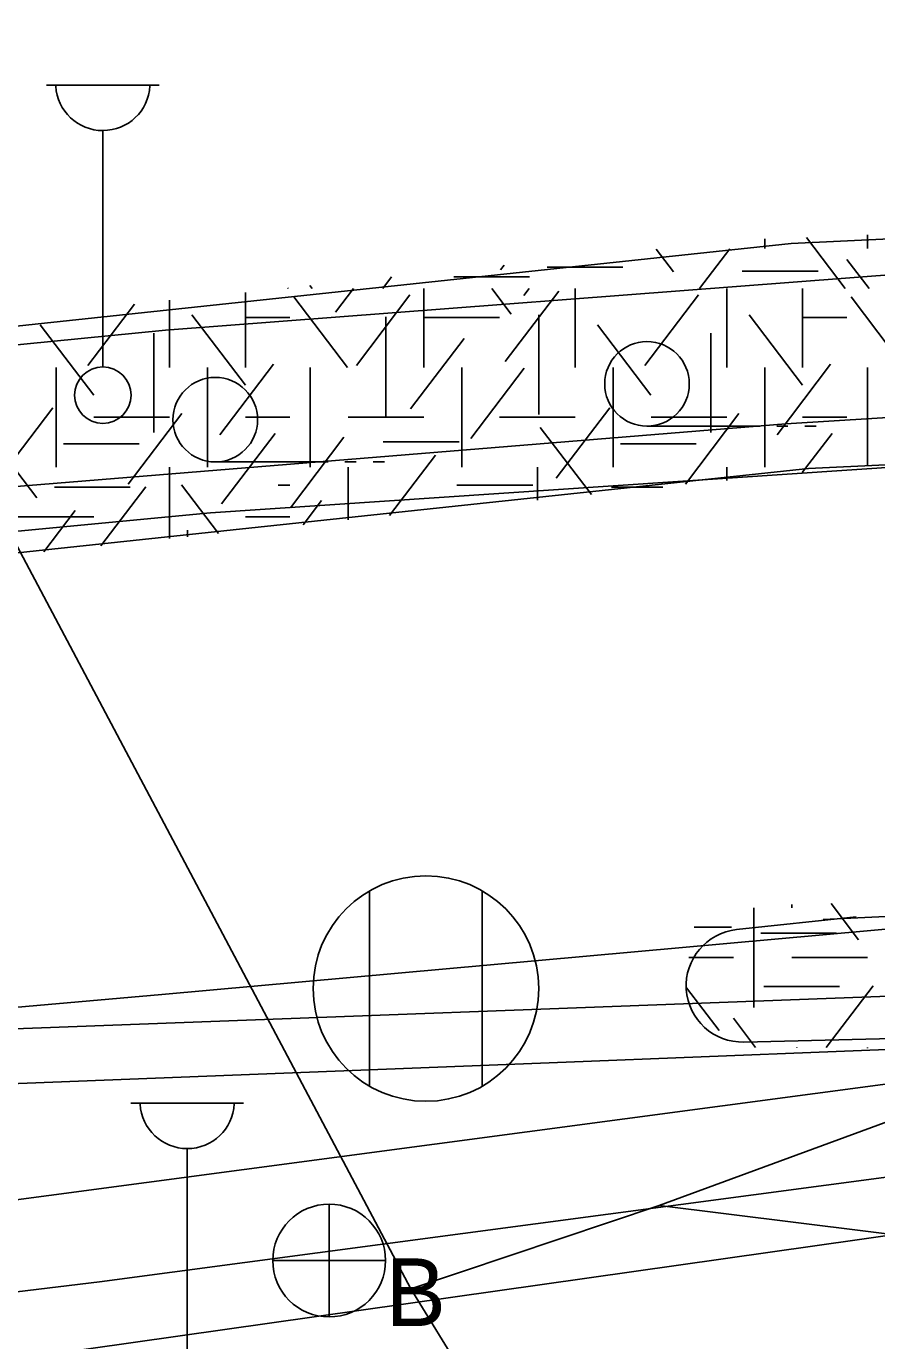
# Model space of a CAD drawing. Extents: x 419101 to 420177, y 4451541 to 4452254.
# Drawn here: x 419888.43 to 419903.51, y 4452063.68 to 4452086.99 of the extents above; entities that cross this region are included whole.
import ezdxf

# ---------------------------------------------------------------- set-up
doc = ezdxf.new("R2010")
doc.units = 0
for name, color, linetype in [('2_KADASTRO', 7, 'Continuous'), ('3_HALİHAZIR', 7, 'Continuous'), ('Level 10', 7, 'Continuous'), ('Level 41', 7, 'Continuous'), ('Level 60', 7, 'Continuous'), ('Level 62', 7, 'Continuous')]:
    doc.layers.add(name, color=color, linetype=linetype)

msp = doc.modelspace()

# ---------------------------------------------------------------- linework, layer by layer
at = {"layer": '2_KADASTRO'}
for points in [[(419895.245, 4452064.6), (419899.647, 4452066.075), (419914.063, 4452071.373), (419937.295, 4452081.341), (419966.485, 4452081.915), (419970.023, 4452101.452), (419969.26, 4452110.932), (419905.492, 4452102.981), (419884.819, 4452098.899), (419887.067, 4452080.026)], [(419912.917, 4452062.118), (419913.094, 4452064.406), (419899.647, 4452066.075), (419895.245, 4452064.6), (419897.15, 4452061.5)]]:
    msp.add_lwpolyline(points, close=True, dxfattribs=at)
at = {"layer": '3_HALİHAZIR'}
for p, q in [((419888.784, 4452085.949), (419890.784, 4452085.949)), ((419889.784, 4452080.949), (419889.784, 4452085.142)), ((419899.433, 4452079.899), (419901.433, 4452079.899)), ((419901.733, 4452079.899), (419901.933, 4452079.899)), ((419902.233, 4452079.899), (419902.433, 4452079.899)), ((419891.778, 4452079.264), (419893.778, 4452079.264)), ((419894.078, 4452079.264), (419894.278, 4452079.264)), ((419894.578, 4452079.264), (419894.778, 4452079.264)), ((419894.513, 4452068.195), (419894.513, 4452071.655)), ((419896.513, 4452068.195), (419896.513, 4452071.655)), ((419890.28, 4452067.894), (419892.28, 4452067.894)), ((419891.28, 4452062.894), (419891.28, 4452067.087)), ((419893.797, 4452066.1), (419893.797, 4452064.1)), ((419892.797, 4452065.1), (419894.797, 4452065.1))]:
    msp.add_line(p, q, dxfattribs=at)
for points in [[(419685.337, 4452041.692), (419721.116, 4452049.512), (419735.648, 4452052.343), (419765.479, 4452058.976), (419803.77, 4452068.263), (419832.047, 4452073.915), (419846.386, 4452076.213), (419872.445, 4452079.756), (419890.897, 4452081.604), (419918.22, 4452083.688), (419940.3, 4452084.348), (419964.834, 4452084.5), (419985.907, 4452083.744), (420007.786, 4452082.528), (420026.8, 4452080.84), (420043.753, 4452078.768), (420062.038, 4452076.118), (420071.621, 4452074.582), (420083.274, 4452072.498), (420096.362, 4452069.786), (420110.248, 4452066.758), (420131.153, 4452061.533)], [(419735.648, 4452051.626), (419753.553, 4452055.59), (419787.947, 4452062.745), (419808.073, 4452066.552), (419824.886, 4452070.062), (419854.612, 4452074.925), (419884.543, 4452078.525), (419901.898, 4452079.94), (419924.67, 4452081.354), (419942.421, 4452081.953), (419968.17, 4452081.676), (419988.581, 4452081.052), (420004.314, 4452080.488), (420031.297, 4452077.697), (420044.224, 4452076.353)], [(420130.319, 4452058.874), (420099.984, 4452065.656), (420072.202, 4452070.958), (420055.64, 4452073.507), (420025.092, 4452077.298), (420002.523, 4452079.399), (419980.202, 4452080.467), (419961.133, 4452080.98), (419937.08, 4452080.859), (419919.004, 4452080.188), (419891.691, 4452078.364), (419876.797, 4452076.948), (419851.634, 4452073.702), (419829.209, 4452070.106), (419805.618, 4452065.288), (419784.55, 4452060.931), (419759.717, 4452055.949), (419735.794, 4452051.092), (419717.945, 4452047.292), (419699.497, 4452043.236), (419686.012, 4452039.946)], [(419974.593, 4452065.982), (419956.325, 4452067.332), (419940.078, 4452068.224), (419928.594, 4452068.738), (419919.08, 4452069.063), (419909.971, 4452069.091), (419897.998, 4452068.619), (419883.887, 4452068.072), (419876.568, 4452068.03), (419875.255, 4452068.012), (419875.255, 4452068.012), (419874.279, 4452068.073), (419874.196, 4452068.199), (419874.197, 4452068.286), (419874.208, 4452068.324), (419874.371, 4452068.368), (419890.828, 4452069.819), (419905.04, 4452071.102), (419921.824, 4452072.133), (419942.285, 4452072.668), (419956.975, 4452072.953), (419974.727, 4452072.601)], [(419887.343, 4452069.175), (419915.325, 4452070.227), (419942.907, 4452070.963), (419960.935, 4452071.017), (419984.137, 4452070.424), (420001.808, 4452069.45), (420018.386, 4452067.955), (420034.376, 4452066.368), (420049.663, 4452064.116), (420063.137, 4452062.318), (420079.907, 4452059.446), (420091.378, 4452057.186), (420113.659, 4452052.327), (420123.089, 4452050.133), (420127.879, 4452049.159)]]:
    msp.add_lwpolyline(points, dxfattribs=at)
for centre, radius in [((419899.433, 4452080.649), 0.75), ((419889.784, 4452080.449), 0.5), ((419891.778, 4452080.014), 0.75), ((419895.513, 4452069.925), 2), ((419893.797, 4452065.1), 1)]:
    msp.add_circle(centre, radius, dxfattribs=at)
for centre in [(419889.784, 4452085.979), (419891.28, 4452067.923)]:
    msp.add_arc(centre, 0.837, 183.298, 356.9072, dxfattribs=at)
at = {"layer": 'Level 10'}
msp.add_line((419856.446, 4452058.847), (419912.502, 4452066.79), dxfattribs=at)
msp.add_lwpolyline([(419780.186, 4451912.672), (419806.001, 4451903.936), (419818.946, 4451901.713), (419833.118, 4451902.02), (419843.995, 4451903.093), (419846.676, 4451901.79), (419852.344, 4451900.18), (419858.855, 4451897.268), (419872.49, 4451894.739), (419886.968, 4451893.13), (419932.161, 4451888.991), (419960.963, 4451887.075), (419967.398, 4451888.991), (419965.176, 4451899.95), (419945.49, 4452024.564), (419942.962, 4452031.155), (419939.286, 4452050.468), (419936.834, 4452060.967), (419935.456, 4452066.256), (419911.633, 4452067.636), (419889.725, 4452064.723), (419861.23, 4452061.275)], dxfattribs=at)
at = {"layer": 'Level 41'}
for p, q in [((419901.52, 4452083.048), (419901.52, 4452083.219)), ((419902.95, 4452082.339), (419902.26, 4452083.248)), ((419903.341, 4452083.048), (419903.341, 4452083.29)), ((419899.901, 4452082.637), (419899.594, 4452083.04)), ((419900.367, 4452082.339), (419900.904, 4452083.045)), ((419896.838, 4452082.672), (419896.902, 4452082.757)), ((419903.373, 4452082.339), (419902.979, 4452082.857)), ((419894.747, 4452082.339), (419894.904, 4452082.546)), ((419896.009, 4452082.545), (419897.352, 4452082.545)), ((419897.661, 4452082.72), (419899.004, 4452082.72)), ((419901.123, 4452082.651), (419902.466, 4452082.651)), ((419893.071, 4452082.339), (419893.062, 4452082.352)), ((419893.494, 4452082.339), (419893.453, 4452082.393)), ((419893.91, 4452081.922), (419894.227, 4452082.339)), ((419895.476, 4452082.339), (419895.476, 4452080.941)), ((419897.025, 4452081.887), (419896.681, 4452082.339)), ((419896.918, 4452081.045), (419897.868, 4452082.295)), ((419897.251, 4452082.219), (419897.342, 4452082.339)), ((419898.162, 4452082.339), (419898.162, 4452080.941)), ((419900.848, 4452082.339), (419900.848, 4452080.941)), ((419902.191, 4452082.339), (419902.191, 4452080.941)), ((419902.191, 4452082.339), (419902.191, 4452080.941)), ((419889.516, 4452080.976), (419890.343, 4452082.065)), ((419890.969, 4452082.131), (419890.969, 4452080.941)), ((419892.312, 4452082.272), (419892.312, 4452080.941)), ((419892.312, 4452082.272), (419892.312, 4452080.941)), ((419894.121, 4452080.941), (419893.172, 4452082.191)), ((419894.281, 4452080.976), (419895.23, 4452082.226)), ((419899.395, 4452080.976), (419900.344, 4452082.226)), ((419904, 4452080.941), (419903.051, 4452082.191)), ((419892.313, 4452080.625), (419891.364, 4452081.874)), ((419892.312, 4452081.825), (419893.1, 4452081.825)), ((419894.801, 4452081.837), (419894.801, 4452080.07)), ((419895.476, 4452081.825), (419896.819, 4452081.825)), ((419897.518, 4452081.872), (419897.518, 4452080.105)), ((419902.192, 4452080.625), (419901.243, 4452081.874)), ((419902.191, 4452081.825), (419902.979, 4452081.825)), ((419889.623, 4452080.45), (419888.674, 4452081.699)), ((419899.502, 4452080.45), (419898.553, 4452081.699)), ((419890.687, 4452081.551), (419890.687, 4452079.784)), ((419895.241, 4452080.204), (419896.19, 4452081.454)), ((419900.566, 4452081.551), (419900.566, 4452079.784)), ((419888.955, 4452080.941), (419888.955, 4452079.174)), ((419891.641, 4452080.941), (419891.641, 4452079.174)), ((419891.641, 4452080.941), (419891.641, 4452079.174)), ((419891.861, 4452079.748), (419892.81, 4452080.998)), ((419893.462, 4452079.174), (419893.462, 4452080.941)), ((419896.148, 4452080.941), (419896.148, 4452079.174)), ((419896.307, 4452079.679), (419897.256, 4452080.929)), ((419898.834, 4452080.941), (419898.834, 4452079.174)), ((419901.52, 4452080.941), (419901.52, 4452079.174)), ((419901.52, 4452080.941), (419901.52, 4452079.174)), ((419901.74, 4452079.748), (419902.689, 4452080.998)), ((419903.341, 4452079.195), (419903.341, 4452080.941)), ((419887.945, 4452078.978), (419888.896, 4452080.227)), ((419897.824, 4452078.978), (419898.775, 4452080.227)), ((419889.626, 4452080.057), (419890.969, 4452080.057)), ((419890.236, 4452078.873), (419891.185, 4452080.123)), ((419892.312, 4452080.057), (419893.1, 4452080.057)), ((419894.133, 4452080.057), (419895.476, 4452080.057)), ((419896.819, 4452080.057), (419898.162, 4452080.057)), ((419899.505, 4452080.057), (419900.848, 4452080.057)), ((419900.115, 4452078.873), (419901.064, 4452080.123)), ((419902.191, 4452080.057), (419902.979, 4452080.057)), ((419888.611, 4452078.628), (419887.661, 4452079.877)), ((419891.887, 4452078.522), (419892.837, 4452079.771)), ((419898.447, 4452078.685), (419897.54, 4452079.877)), ((419902.187, 4452079.075), (419902.716, 4452079.771)), ((419889.086, 4452079.587), (419890.429, 4452079.587)), ((419893.11, 4452078.453), (419894.059, 4452079.702)), ((419894.757, 4452079.623), (419896.1, 4452079.623)), ((419898.965, 4452079.587), (419900.308, 4452079.587)), ((419894.869, 4452078.312), (419895.684, 4452079.386)), ((419890.969, 4452079.174), (419890.969, 4452077.905)), ((419894.133, 4452079.174), (419894.133, 4452078.235)), ((419897.491, 4452079.174), (419897.491, 4452078.585)), ((419900.848, 4452079.174), (419900.848, 4452078.935)), ((419888.926, 4452078.817), (419890.269, 4452078.817)), ((419889.75, 4452077.778), (419890.546, 4452078.826)), ((419891.833, 4452077.995), (419891.177, 4452078.859)), ((419892.896, 4452078.85), (419893.1, 4452078.85)), ((419896.063, 4452078.85), (419897.406, 4452078.85)), ((419898.805, 4452078.817), (419899.712, 4452078.817)), ((419893.334, 4452078.152), (419893.659, 4452078.58)), ((419888.737, 4452077.673), (419889.293, 4452078.405)), ((419888.283, 4452078.29), (419889.626, 4452078.29)), ((419892.312, 4452078.29), (419893.1, 4452078.29)), ((419891.287, 4452078.052), (419891.287, 4452077.939)), ((419901.328, 4452069.59), (419901.328, 4452071.358)), ((419901.999, 4452071.417), (419901.999, 4452071.358)), ((419903.186, 4452070.79), (419902.7, 4452071.431)), ((419900.27, 4452071.015), (419900.932, 4452071.015)), ((419901.451, 4452070.909), (419902.794, 4452070.909)), ((419900.178, 4452070.474), (419900.966, 4452070.474)), ((419901.999, 4452070.474), (419903.342, 4452070.474)), ((419900.711, 4452069.178), (419900.135, 4452069.937)), ((419901.505, 4452069.963), (419902.847, 4452069.963)), ((419902.613, 4452068.881), (419903.442, 4452069.972)), ((419901.36, 4452068.881), (419900.966, 4452069.399)), ((419902.089, 4452068.875), (419902.093, 4452068.881)), ((419903.342, 4452068.881), (419903.342, 4452068.869))]:
    msp.add_line(p, q, dxfattribs=at)
at = {"layer": 'Level 60'}
msp.add_lwpolyline([(419951.27, 4452064.167), (419937.039, 4452067.524), (419912.631, 4452069.422), (419868.481, 4452063.544), (419835.928, 4452059.473), (419796.195, 4452052.178)], dxfattribs=at)
at = {"layer": 'Level 62'}
for p, q in [((419926.356, 4452072.283), (419902.558, 4452071.151)), ((419903.143, 4452071.196), (419901.022, 4452070.969)), ((419916.368, 4452069.353), (419901.152, 4452068.975))]:
    msp.add_line(p, q, dxfattribs=at)
for points in [[(420044.147, 4452079.514), (420019.09, 4452081.991), (419978.38, 4452084.658), (419925.866, 4452084.271), (419901.987, 4452083.137), (419855.505, 4452078.181), (419817.002, 4452071.695), (419774.097, 4452062.15)], [(419774.105, 4452058.056), (419817.769, 4452067.77), (419856.05, 4452074.22), (419902.295, 4452079.151), (419925.976, 4452080.274), (419978.264, 4452080.663), (420018.737, 4452078.006), (420043.532, 4452075.554)]]:
    msp.add_lwpolyline(points, dxfattribs=at)
msp.add_arc((419901.128, 4452069.975), 1, 96.0895, 271.4208, dxfattribs=at)

# ---------------------------------------------------------------- texts
at = {"layer": '3_HALİHAZIR'}
msp.add_text('B', height=1.2, dxfattribs=at).set_placement((419894.797, 4452063.939))

doc.saveas('drawing.dxf')
